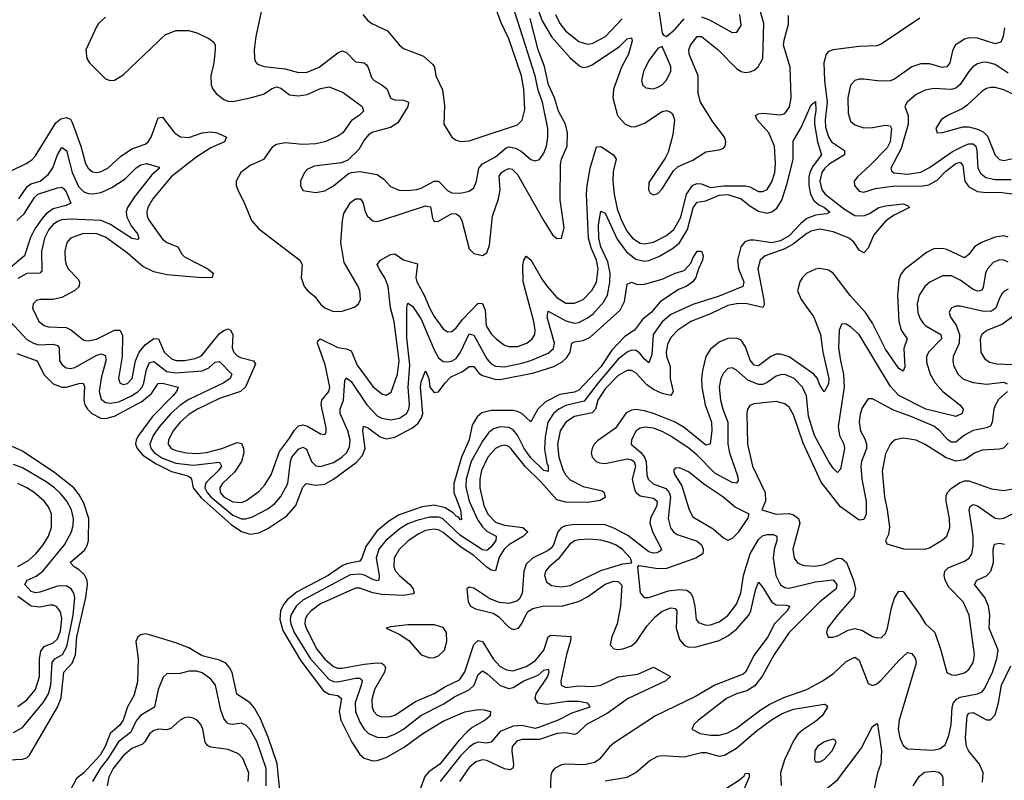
# Model space of a CAD drawing. Header units: inches. Extents: x 1843162 to 1959474, y 907081 to 1016326.
# Tile 413 of 656: x 1911398 to 1915892, y 955116 to 958587. Entities that reach past the tile are written whole.
import ezdxf

# ---------------------------------------------------------------- set-up
doc = ezdxf.new("R2010")
doc.units = ezdxf.units.IN
doc.header["$MEASUREMENT"] = 0
doc.layers.add('B9915', color=7, linetype='Continuous')

msp = doc.modelspace()

# ---------------------------------------------------------------- linework, layer by layer
at = {"layer": 'B9915', "color": 5}
for points, elevation in [([(1912502, 958630), (1912475.5, 958510), (1912468.2, 958450), (1912469.2, 958409.2), (1912474.3, 958394.3), (1912483.9, 958383.9), (1912513.1, 958373.1), (1912610, 958362.8), (1912670, 958345.6), (1912710, 958347.7), (1912764.5, 958370), (1912850, 958436.3), (1912870, 958444.6), (1912890, 958437.1), (1912930, 958395), (1912970, 958389.2), (1912980.7, 958380.7), (1912988.9, 958368.9), (1913003.7, 958323.7), (1913015.8, 958310), (1913051.3, 958290), (1913075.6, 958270), (1913090, 958229.1), (1913110, 958221.3), (1913150, 958220.1), (1913172.6, 958210), (1913168.6, 958190), (1913123.8, 958116.2), (1913090, 958095.6), (1913010, 958073.4), (1912990, 958060.7), (1912970, 958037.7), (1912946.2, 957993.8), (1912894.9, 957945.1), (1912866.9, 957933.1), (1912742, 957918), (1912710, 957903.6), (1912697.6, 957890), (1912679.5, 957850), (1912679.3, 957830), (1912690, 957808), (1912750, 957797.6), (1912790, 957805.3), (1912830, 957828.8), (1912897.3, 957882.7), (1912911, 957889), (1912950, 957894), (1913030, 957880.7), (1913059.6, 957859.6), (1913090, 957826), (1913129.4, 957809.4), (1913167.1, 957807.1), (1913210, 957812.3), (1913230, 957818), (1913290, 957849.6), (1913309.6, 957849.6), (1913350, 957807.1), (1913370, 957796), (1913410, 957795.6), (1913450, 957804.7), (1913470, 957820.3), (1913482.6, 957850), (1913493.5, 957910), (1913510, 957929.5), (1913570, 957960.8), (1913618.4, 958001.6), (1913630, 958005.9), (1913661.2, 958001.2), (1913687.3, 957987.3), (1913730, 957949.3), (1913750, 957942.2), (1913770, 957949.1), (1913790, 957977.4), (1913802, 958010), (1913808.8, 958050), (1913808.9, 958090), (1913783.5, 958210), (1913764.7, 958264.7), (1913750.4, 958330.4), (1913648.3, 958650)], 540), ([(1912963.7, 958610), (1912984.8, 958584.8), (1913005.5, 958570), (1913075.8, 958535.8), (1913130, 958472.4), (1913150, 958455.3), (1913240.7, 958420.7), (1913283.1, 958383.1), (1913290.4, 958370), (1913297.6, 958330), (1913327.3, 958267.3), (1913336, 958196), (1913333.7, 958110), (1913370.2, 958050.2), (1913390, 958037), (1913411.6, 958031.6), (1913450, 958034.7), (1913490, 958047.6), (1913670, 958106.4), (1913691, 958129), (1913703.4, 958176.6), (1913698.9, 958270), (1913688, 958330), (1913630, 958499.8), (1913596.4, 958570), (1913567.1, 958650)], 560), ([(1913750, 958668.2), (1913782.1, 958582.1), (1913826.7, 958506.7), (1913910, 958412.6), (1913954.4, 958374.4), (1913970, 958368.6), (1913990, 958371.1), (1914010, 958380.1), (1914134.8, 958465.2), (1914170, 958500.2), (1914190, 958503.8), (1914193.8, 958490), (1914176.9, 958430), (1914144.8, 958370), (1914107.7, 958270), (1914105.5, 958230), (1914126.2, 958150), (1914160.7, 958110), (1914190, 958098.3), (1914210, 958098.9), (1914250, 958114), (1914330, 958168.2), (1914350, 958172.4), (1914366.6, 958166.6), (1914376.9, 958156.9), (1914386, 958130), (1914378.7, 958061.3), (1914357.5, 957982.5), (1914344.4, 957955.6), (1914270, 957843.7), (1914267.2, 957810), (1914275.9, 957795.9), (1914290, 957786.9), (1914310, 957793.6), (1914330, 957814.4), (1914382.2, 957897.8), (1914403, 957917), (1914470, 957945.4), (1914530, 957984.2), (1914590, 957993.2), (1914610, 958001.1), (1914618.3, 958010), (1914621, 958030), (1914615.1, 958050), (1914561, 958121), (1914504.7, 958210), (1914495.2, 958250), (1914494.9, 958330), (1914453, 958430), (1914451.3, 958450), (1914459.9, 958470), (1914489.9, 958510.1), (1914510, 958510.1), (1914585, 958450), (1914670, 958363.9), (1914690, 958350.9), (1914710, 958345.5), (1914731.5, 958348.5), (1914750, 958356.3), (1914768.4, 958371.6), (1914789.3, 958410), (1914793.4, 958570), (1914771.9, 958650)], 520), ([(1914308.4, 958670), (1914330, 958524.7), (1914336.3, 958516.3), (1914350, 958510.6), (1914390, 958543.1), (1914430.6, 958590)], 540), ([(1911361.3, 957898.7), (1911428, 957930), (1911453.4, 957946.6), (1911470, 957965.5), (1911563.2, 958116.8), (1911585.4, 958134.6), (1911610, 958140.7), (1911630, 958132.7), (1911637.2, 958117.2), (1911676.2, 958010), (1911697.8, 957930), (1911710, 957909.3), (1911730, 957892.7), (1911749.5, 957889.5), (1911770, 957894.3), (1911799.8, 957910), (1911858.1, 957961.9), (1911910, 957997.4), (1911970, 958018.9), (1911984.8, 958030), (1911998.5, 958050), (1912030, 958138.3), (1912050, 958142.7), (1912104.6, 958070), (1912132.1, 958052.1), (1912170, 958048.9), (1912230.8, 958070), (1912270, 958075.8), (1912299.7, 958070), (1912342.2, 958050), (1912332.3, 958030), (1912270, 958002.4), (1912201.8, 957958.2), (1912089, 957870), (1912005, 957770), (1911982.2, 957730), (1911977.7, 957710), (1911979.3, 957690), (1911988, 957670), (1912050, 957584.6), (1912070, 957569.5), (1912119.6, 957550), (1912137.4, 957517.4), (1912150, 957505), (1912257.2, 957450), (1912280.8, 957430), (1912276.3, 957410), (1912230.9, 957409.1), (1912070, 957422.3), (1912010, 957435.8), (1911960.5, 957460.5), (1911890, 957521.9), (1911790, 957594), (1911750, 957610.3), (1911689.4, 957610.6), (1911630, 957589.8), (1911613.4, 957570), (1911604.5, 957530), (1911604.8, 957490), (1911609.5, 957470), (1911619.4, 957450), (1911663.6, 957403.6), (1911671.4, 957390), (1911669.4, 957370), (1911648.8, 957351.2), (1911590, 957318.8), (1911550, 957310.5), (1911490.2, 957309.8), (1911475.1, 957304.9), (1911458.9, 957290), (1911455.8, 957270), (1911484.6, 957210), (1911510, 957191), (1911530, 957186), (1911610, 957182.1), (1911631.3, 957171.3), (1911690, 957125), (1911710, 957121.6), (1911748.9, 957128.9), (1911830, 957170.1), (1911854.6, 957170), (1911867.7, 957147.7), (1911866, 957050), (1911848.5, 956950), (1911855.2, 956930), (1911870, 956922.8), (1911890, 956927.2), (1911911.2, 956950), (1911925.9, 957030), (1911943.1, 957070), (1911970, 957103), (1912010, 957132.6), (1912030.9, 957130.9), (1912057.4, 957070), (1912090, 957039.9), (1912111.7, 957031.7), (1912150, 957031.3), (1912199.1, 957040.9), (1912226.9, 957053.1), (1912310, 957154.2), (1912330, 957168.6), (1912350, 957175.4), (1912360.2, 957170), (1912370.1, 957150.1), (1912368.3, 957090), (1912375, 957070), (1912390, 957052.9), (1912404.9, 957044.9), (1912464.9, 957030), (1912474.4, 957014.4), (1912428.8, 956911.2), (1912406, 956890), (1912310, 956858.7), (1912208.8, 956810), (1912170, 956785.6), (1912129.6, 956750), (1912097.8, 956710), (1912077.4, 956670), (1912075.8, 956650), (1912088.8, 956630), (1912110, 956621.1), (1912159.3, 956610), (1912206.8, 956606.8), (1912250, 956612.3), (1912319.8, 956630), (1912390, 956657.2), (1912410, 956652.5), (1912419.2, 956630), (1912420.4, 956610), (1912410.1, 956570), (1912377.8, 956522.2), (1912324.2, 956470), (1912311.1, 956450), (1912313.2, 956430), (1912329.4, 956410), (1912370, 956386.1), (1912410, 956383.9), (1912430, 956391.2), (1912490, 956433.9), (1912516.3, 956463.7), (1912545, 956510), (1912582.9, 956617.1), (1912630, 956677.9), (1912650, 956712.3), (1912670, 956733.7), (1912690, 956737.8), (1912711.8, 956731.8), (1912770, 956697.7), (1912790, 956693.4), (1912795.9, 956704.1), (1912796, 956724), (1912773.3, 956830), (1912776.4, 956850), (1912808.4, 956890), (1912812.7, 956910), (1912791.7, 957011.7), (1912756.4, 957110), (1912759.3, 957120.7), (1912769.6, 957130), (1912850, 957091.2), (1912890, 957084.9), (1912910, 957075.9), (1912938, 957010), (1913010, 956913), (1913050, 956878.9), (1913070, 956873.2), (1913092.8, 956887.2), (1913121.5, 956970), (1913129.9, 957030.1), (1913107.4, 957210), (1913090, 957271.3), (1913079.2, 957370), (1913066.4, 957406.4), (1913037.8, 957450), (1913029.9, 957470), (1913043.9, 957490), (1913090, 957516), (1913110, 957518), (1913150, 957491.7), (1913212.9, 957472.9), (1913205.8, 957410), (1913210.1, 957390), (1913244.6, 957330), (1913267.6, 957272.4), (1913290, 957232.8), (1913330, 957176.8), (1913350, 957162.5), (1913370, 957164), (1913390, 957180.9), (1913419.7, 957220.3), (1913490, 957293.1), (1913510, 957291.5), (1913522, 957262), (1913527.3, 957190), (1913550, 957152.7), (1913572, 957130), (1913610, 957102.3), (1913630, 957094.8), (1913670, 957095), (1913712.9, 957110), (1913737, 957130), (1913749.3, 957150.7), (1913750.8, 957170), (1913744.4, 957210), (1913695.7, 957390), (1913694.4, 957465.6), (1913699.1, 957490), (1913710, 957507.9), (1913730, 957491.7), (1913781.8, 957401.8), (1913807.2, 957367.2), (1913850, 957318.9), (1913890, 957294), (1913930, 957293.5), (1913970, 957310.1), (1914009.4, 957350.6), (1914030.4, 957389.6), (1914038.7, 957450), (1914029.9, 957490), (1914006.4, 957546.4), (1913994.3, 957590), (1913985.4, 957790), (1913987.6, 957830), (1914001.5, 957910), (1914030, 958006.7), (1914050, 958008.9), (1914108.2, 957970), (1914120.3, 957950), (1914106.2, 957893.8), (1914105.2, 957850), (1914110.6, 957790), (1914124.4, 957724.4), (1914144.4, 957670), (1914170, 957621), (1914194.3, 957590), (1914230, 957566.3), (1914250, 957563.4), (1914290, 957571.8), (1914350, 957602.3), (1914383.4, 957630), (1914415, 957685), (1914440.8, 957790), (1914470, 957831.4), (1914490, 957839.3), (1914510, 957837.9), (1914550, 957821.5), (1914610, 957829), (1914710, 957828.1), (1914730, 957823.4), (1914770, 957803.1), (1914790, 957802.3), (1914810, 957812.6), (1914830, 957846.2), (1914843.9, 957890), (1914847.2, 957930), (1914842.4, 958010), (1914816.6, 958070), (1914763.2, 958130), (1914756.1, 958150), (1914770, 958157.8), (1914790, 958160.3), (1914870, 958153), (1914890, 958158.9), (1914911.4, 958188.6), (1914919.2, 958230), (1914914.2, 958370), (1914884.6, 958470), (1914886.2, 958493.8), (1914907.1, 958567.1), (1914906.3, 958606.3)], 480), ([(1911790, 958598.7), (1911758, 958570), (1911750, 958557.2), (1911700.3, 958450), (1911704.4, 958410), (1911717.1, 958390), (1911790, 958317), (1911810, 958308.9), (1911830, 958310.3), (1911870, 958334.6), (1912062.4, 958517.6), (1912110, 958538), (1912170, 958537.8), (1912206.5, 958526.5), (1912261.3, 958501.3), (1912284.4, 958484.4), (1912290.2, 958470), (1912290.2, 958450), (1912283.8, 958390), (1912270.2, 958330), (1912271.1, 958290), (1912278.6, 958270), (1912294.4, 958250), (1912330, 958222.5), (1912350, 958214.8), (1912370, 958214.2), (1912450.1, 958230.1), (1912510, 958247.7), (1912550, 958272.8), (1912570, 958279.7), (1912590, 958274.6), (1912630, 958243.6), (1912670, 958239.4), (1912710, 958245.5), (1912770, 958272.4), (1912810, 958280.2), (1912874.2, 958254.2), (1912961.2, 958190), (1912967.2, 958170), (1912947.9, 958150), (1912912.5, 958127.5), (1912872, 958070), (1912850, 958054.8), (1912789.8, 958030.2), (1912750, 958020.1), (1912690, 958017.4), (1912610, 958024.8), (1912570, 958017.2), (1912550, 958004.8), (1912511.1, 957948.9), (1912450, 957921.5), (1912407.4, 957890), (1912386, 957850), (1912386, 957830), (1912393.7, 957810), (1912425.7, 957745.7), (1912455.2, 957670), (1912490, 957632.9), (1912676.4, 957490), (1912687.4, 957470), (1912682, 957410), (1912695.5, 957370), (1912712.3, 957350), (1912744.2, 957324.2), (1912770, 957288.8), (1912790, 957271.6), (1912830, 957255.8), (1912870, 957257), (1912925.7, 957274.3), (1912944.1, 957290), (1912953.2, 957310), (1912950.6, 957349.4), (1912941.9, 957370), (1912879.1, 957479.1), (1912863.6, 957570), (1912871.2, 957670), (1912877.9, 957702.1), (1912908, 957752), (1912930, 957769.6), (1912952.6, 957770), (1912964.8, 957750), (1912974.6, 957710), (1912985.2, 957690), (1913010, 957669), (1913030, 957666.6), (1913050, 957671.5), (1913250, 957737.4), (1913272.1, 957732.1), (1913281.6, 957681.6), (1913290, 957666.3), (1913310, 957667.6), (1913370, 957701.7), (1913390, 957701.6), (1913404.5, 957690), (1913415.3, 957670), (1913450, 957540.5), (1913470, 957520.3), (1913510, 957510.3), (1913530, 957522.4), (1913541.7, 957558.3), (1913556, 957690), (1913583.7, 957770), (1913591.5, 957810), (1913586.9, 957873.1), (1913596.5, 957890), (1913610, 957898.8), (1913630, 957907.6), (1913645, 957905), (1913670, 957880.9), (1913790, 957668.3), (1913830, 957605.4), (1913850, 957588.1), (1913870, 957590.3), (1913882.5, 957637.5), (1913865.1, 957765.1), (1913866.3, 957926.3), (1913870.5, 957950), (1913896.2, 958010), (1913898, 958070), (1913888.8, 958110), (1913857, 958170), (1913839.3, 958230), (1913810.9, 958290), (1913793.1, 958373.1), (1913763.7, 958450), (1913727.3, 958592.7)], 520), ([(1915505.7, 958594.3), (1915330, 958474.8), (1915310, 958467.1), (1915230, 958464.5), (1915110.1, 958449.9), (1915090, 958441.2), (1915078.4, 958430), (1915068.7, 958390), (1915071.1, 958310), (1915083.2, 958210), (1915073.4, 958130), (1915076.3, 958096.3), (1915090, 958052.1), (1915102.8, 958030), (1915161.8, 957990), (1915162.5, 957970), (1915092.3, 957927.7), (1915072.4, 957910), (1915058.8, 957890), (1915049.5, 957850), (1915058.7, 957810), (1915074, 957790), (1915161.9, 957721.9), (1915210, 957693.5), (1915250, 957691.8), (1915277.1, 957702.9), (1915319.6, 957730), (1915350, 957737.9), (1915430, 957745.8), (1915450, 957738.3), (1915458.3, 957730), (1915386.6, 957693.4), (1915350, 957668.2), (1915295.6, 957604.4), (1915270, 957544.6), (1915250, 957523.5), (1915230, 957535.8), (1915207.2, 957570), (1915183.4, 957590), (1915110, 957619), (1915050, 957630.2), (1915010, 957622), (1914990, 957611.3), (1914930, 957563.9), (1914890, 957540.6), (1914800.2, 957510), (1914777.6, 957490), (1914766.5, 957450), (1914793.6, 957306.4), (1914795, 957285), (1914790, 957273), (1914710, 957291.8), (1914670, 957290.6), (1914630, 957282), (1914550, 957244.4), (1914461.7, 957210), (1914402.1, 957170), (1914370, 957136.8), (1914354.9, 957105.1), (1914349, 957070), (1914350.5, 957050), (1914366.1, 957006.1), (1914366.7, 956950), (1914380.3, 956890), (1914370, 956871.4), (1914330, 956880.8), (1914290, 956899.1), (1914260.7, 956920.7), (1914210, 956975.4), (1914190, 956986.6), (1914170, 956986.4), (1914130, 956963.6), (1914070, 956902.1), (1914036.6, 956850), (1914026.2, 956810), (1914010, 956792.4), (1913930, 956775.8), (1913889.8, 956750.2), (1913864.3, 956710), (1913852.3, 956650), (1913857.8, 956590), (1913877.6, 956530), (1913890, 956507.7), (1913910, 956486.4), (1913970, 956457.2), (1914056.6, 956436.6), (1914066, 956430), (1914070, 956406.5), (1914047.2, 956392.8), (1913990, 956384.3), (1913890, 956385.1), (1913850, 956395.6), (1913777.2, 956477.2), (1913706.1, 956546.1), (1913639.9, 956630), (1913630, 956639), (1913610, 956645.1), (1913590, 956641.4), (1913570, 956629.4), (1913534.8, 956590), (1913505.4, 956530), (1913497.8, 956490), (1913498.3, 956450), (1913515.6, 956370), (1913534.1, 956330), (1913570, 956293.9), (1913610, 956279.6), (1913694.4, 956270), (1913717.7, 956250), (1913697, 956230), (1913630.5, 956190), (1913608.6, 956170), (1913586.5, 956133.5), (1913570, 956072.2), (1913550, 956074.8), (1913530, 956088), (1913470, 956142.2), (1913410, 956181.5), (1913330, 956247.5), (1913310, 956258.2), (1913290, 956262.6), (1913250, 956256.1), (1913218.8, 956241.2), (1913171.1, 956208.9), (1913130.4, 956169.6), (1913107.4, 956130), (1913105.4, 956090), (1913113.5, 956070), (1913130.7, 956050), (1913179.1, 956010), (1913194.2, 955990), (1913198.4, 955970), (1913193.8, 955966.2), (1913150, 955959.6), (1913050, 955963.7), (1913010, 955970.7), (1912950, 955992.8), (1912930, 955992.2), (1912770, 955920.5), (1912728.5, 955890), (1912710.6, 955870), (1912701.2, 955850), (1912699.3, 955830), (1912704.9, 955810), (1912754.4, 955714.4), (1912790, 955669), (1912830, 955635.6), (1912850, 955628.1), (1912870, 955627), (1912970, 955646.1), (1913030, 955651.8), (1913050.1, 955650.1), (1913061.7, 955641.7), (1913068.1, 955630), (1913062.9, 955610), (1913016.9, 955530), (1913004.8, 955484.8), (1913006.5, 955450), (1913014.6, 955430), (1913030, 955413), (1913050, 955406), (1913090, 955406.4), (1913110, 955413.4), (1913204.8, 955475.2), (1913290, 955512.6), (1913337.7, 955542.3), (1913405.1, 955574.9), (1913430, 955610.9), (1913470, 955735.9), (1913490, 955753.3), (1913510.1, 955750.1), (1913558.4, 955670), (1913590, 955635.9), (1913620, 955620), (1913650, 955616.2), (1913710, 955635.1), (1913750, 955661.7), (1913789.6, 955710), (1913810, 955770.2), (1913821.9, 955778.1), (1913912.7, 955772.7), (1913912.4, 955752.4), (1913894, 955690), (1913868.3, 955568.3), (1913869.6, 955549.6), (1913890, 955539.6), (1913950, 955547.6), (1914010, 955544.6), (1914050, 955550.1), (1914130, 955587.7), (1914219.3, 955600.7), (1914290, 955632.3), (1914368.7, 955590), (1914346.3, 955570), (1914172, 955488), (1914079.5, 955420.5), (1913984.8, 955370), (1913942.4, 955330), (1913930, 955325.6), (1913890, 955332.3), (1913850.5, 955329.5), (1913770, 955302.9), (1913690, 955302), (1913666.1, 955293.9), (1913645.5, 955270), (1913643.7, 955250), (1913651.9, 955188.1), (1913648.9, 955171.1), (1913635.5, 955164.5), (1913610, 955168.9), (1913530, 955205.8), (1913510, 955209), (1913480.1, 955199.9), (1913450, 955174.5), (1913405.9, 955110)], 480), ([(1913843.2, 958610), (1913862.6, 958570), (1913890, 958535.1), (1913950, 958486.9), (1913990, 958475.8), (1914010, 958478.4), (1914071.2, 958510), (1914147.2, 958590)], 540), ([(1914510, 958600.3), (1914546.6, 958586.6), (1914650, 958528.3), (1914671.5, 958530), (1914690, 958561), (1914684.5, 958610)], 540), ([(1915892.2, 958550), (1915886, 958510), (1915875.3, 958484.7), (1915850, 958476.7), (1915770, 958502.3), (1915730, 958504.2), (1915710, 958498.6), (1915668.1, 958470), (1915655.3, 958444.7), (1915642.5, 958390), (1915630, 958371.6), (1915610, 958368.8), (1915550, 958385.4), (1915510, 958385), (1915470, 958371), (1915390, 958315.2), (1915370, 958308.4), (1915325.8, 958305.8), (1915250, 958315.8), (1915230, 958315.6), (1915210, 958309.1), (1915190, 958287.3), (1915177.6, 958230), (1915179.5, 958159.5), (1915190, 958124.4), (1915210, 958106.5), (1915250, 958094), (1915290, 958094.3), (1915350, 958105.8), (1915370, 958102.6), (1915377, 958090), (1915371.1, 958030), (1915357.5, 958002.5), (1915278.7, 957921.3), (1915221.5, 957870), (1915207.1, 957850), (1915207.3, 957830), (1915230, 957803.6), (1915250, 957800.5), (1915304.1, 957815.9), (1915391.9, 957828.1), (1915510, 957827.4), (1915546.9, 957833.1), (1915585.9, 957854.1), (1915624.4, 957895.6), (1915670, 957931.1), (1915690, 957936.3), (1915701.7, 957921.7), (1915711.4, 957850), (1915730, 957824.3), (1915770, 957803), (1915810, 957798.5), (1915870, 957799.8), (1915950, 957788.7)], 520), ([(1915910, 958343.3), (1915850, 958382.1), (1915810, 958393.2), (1915790, 958391.7), (1915770, 958385.7), (1915748.5, 958371.5), (1915729.4, 958350.6), (1915690, 958291.1), (1915670, 958275), (1915650, 958268.6), (1915570, 958272.8), (1915530, 958265.7), (1915490, 958245.7), (1915449, 958211), (1915438.4, 958190), (1915452.8, 958150), (1915453.1, 958110), (1915420.7, 957999.3), (1915373.2, 957910), (1915377.6, 957897.6), (1915387.9, 957887.9), (1915450, 957881.4), (1915510, 957890.6), (1915550, 957911.6), (1915654.9, 957985.1), (1915710, 958013.1), (1915730, 958020.2), (1915750, 958019.9), (1915761.3, 958010), (1915767, 957990), (1915771.4, 957910), (1915784.9, 957884.9), (1915807.3, 957867.3), (1915850, 957857.2), (1915922.9, 957857.1)], 540), ([(1915930, 958246.3), (1915890, 958267.3), (1915850, 958278.1), (1915830, 958278), (1915810, 958272.6), (1915790, 958260.6), (1915722.7, 958197.3), (1915699.3, 958180.7), (1915632.7, 958150), (1915603.7, 958130), (1915579.3, 958090), (1915586, 958070), (1915610, 958072.4), (1915702.3, 958097.7), (1915730, 958097.9), (1915770, 958087.6), (1915795.1, 958075.1), (1915815, 958055), (1915850, 957969.1), (1915869.2, 957949.2), (1915890, 957943.9), (1915930, 957953.7)], 560), ([(1911315.7, 957250), (1911430, 957127.2), (1911461.2, 957110), (1911483.7, 957103.7), (1911550, 957106.1), (1911570, 957100.5), (1911578.1, 957090), (1911580.1, 957030), (1911591.4, 957011.4), (1911610, 956998.6), (1911630, 956995.4), (1911650, 957000.1), (1911750, 957056), (1911770, 957061.8), (1911790, 957055.2), (1911790.8, 957030), (1911769.3, 956950.7), (1911760.8, 956890), (1911770, 956854.7), (1911790, 956839.9), (1911810, 956836.3), (1911850, 956843.2), (1911908.4, 956870), (1911938.5, 956890), (1911956.3, 956910), (1911964.8, 956930), (1911975.9, 956990), (1911990, 957022.5), (1912010, 957026.7), (1912070, 956982.2), (1912110, 956974.7), (1912230, 956984.6), (1912261.3, 956998.7), (1912290, 957023.9), (1912310, 957026.4), (1912366.2, 956970), (1912359.1, 956950), (1912329.4, 956930), (1912170, 956854.4), (1912130, 956827.2), (1912087.4, 956790), (1912035.9, 956730), (1912007.7, 956690), (1911991.8, 956650), (1911996.8, 956630), (1912013, 956610), (1912050, 956586.5), (1912110, 956563.1), (1912190, 956554.6), (1912310, 956567.2), (1912319.3, 956550), (1912305.1, 956530), (1912250, 956476.7), (1912245.2, 956470), (1912243.3, 956450), (1912253.2, 956430), (1912270.8, 956410), (1912370, 956326.5), (1912410, 956309.2), (1912430, 956309), (1912461.1, 956318.9), (1912530, 956354.7), (1912561.6, 956378.4), (1912590, 956410.9), (1912620.9, 956470), (1912633.9, 956570), (1912640.3, 956590), (1912670, 956627), (1912690, 956636.6), (1912707.3, 956627.3), (1912730.1, 956570), (1912750, 956550.8), (1912770, 956547.7), (1912830, 956566.2), (1912868.1, 956590), (1912889.4, 956610.6), (1912903.6, 956636.4), (1912906.8, 956670), (1912895.6, 956710), (1912860.5, 956790), (1912861, 956810), (1912875.5, 956850), (1912881.1, 956938.9), (1912888.2, 956951.8), (1912910, 956935.7), (1912981.7, 956830), (1913030, 956778.8), (1913050, 956768.1), (1913090, 956761.5), (1913131.3, 956768.7), (1913162.7, 956790), (1913173.4, 956810), (1913176.5, 956830), (1913170.7, 956910), (1913179, 957010), (1913164.5, 957135.5), (1913165.4, 957274.6), (1913170, 957293.1), (1913190, 957279.6), (1913230, 957220.1), (1913290, 957080.2), (1913310, 957043.9), (1913330, 957027.4), (1913350, 957024.9), (1913369, 957029), (1913390, 957040.7), (1913410, 957069.4), (1913450, 957153), (1913470, 957147.1), (1913530, 957039.5), (1913550, 957016.9), (1913570, 957006.5), (1913610, 957002.2), (1913690, 957019.6), (1913730, 957031.5), (1913810, 957065.2), (1913833.5, 957086.5), (1913839.2, 957110), (1913804.8, 957230), (1913810, 957256.5), (1913890, 957212.6), (1913930, 957201.9), (1913950, 957204.6), (1913990, 957225.6), (1914015, 957245), (1914062, 957298), (1914080.3, 957330), (1914091.7, 957388.3), (1914092.8, 957430), (1914082.5, 957482.5), (1914049.7, 957550), (1914040.8, 957590), (1914040.1, 957650), (1914050, 957713.7), (1914070, 957703.6), (1914124.6, 957584.6), (1914167.9, 957527.9), (1914210, 957493.3), (1914250, 957484.5), (1914270, 957487.4), (1914314.4, 957505.6), (1914377.9, 957542.1), (1914410, 957568.2), (1914445.1, 957630), (1914471.4, 957728.6), (1914490, 957753.4), (1914530, 957760.2), (1914590, 957785.8), (1914630, 957788.9), (1914690, 957770), (1914730, 957737.6), (1914770, 957713.1), (1914810, 957703.7), (1914830.6, 957709.4), (1914853.2, 957726.8), (1914876.6, 957763.4), (1914901.4, 957838.6), (1914927.9, 957950), (1914928.2, 958031.8), (1914965, 958095), (1915010, 958198.8), (1915030, 958213.4), (1915032, 958172), (1915025, 958135), (1915026, 958110), (1915039.5, 958030), (1915057.2, 957970), (1915019.8, 957920.2), (1915006.2, 957893.8), (1914999.9, 957870), (1914999.1, 957830), (1915006.5, 957790), (1915022.3, 957762.3), (1915043.9, 957743.9), (1915071.8, 957730), (1915094.5, 957710), (1915093.6, 957706.4), (1915079.5, 957700.5), (1915030, 957694.6), (1914990, 957679), (1914963.1, 957656.9), (1914910, 957599.8), (1914870, 957577.1), (1914830, 957568.3), (1914750, 957580.8), (1914730, 957580.5), (1914707.5, 957572.5), (1914689.6, 957550), (1914674.1, 957490), (1914677.8, 957450), (1914702.9, 957390), (1914698, 957370), (1914590, 957325.7), (1914470, 957286.8), (1914370, 957241.8), (1914330, 957207.5), (1914289.2, 957150.8), (1914282.8, 957057.2), (1914270, 957021.7), (1914250, 957038.3), (1914227, 957067), (1914210, 957077.9), (1914190, 957078.2), (1914170, 957069.2), (1914130, 957037.2), (1914038.7, 956930), (1913974.6, 956845.4), (1913890, 956825.9), (1913857.9, 956810), (1913833.7, 956790), (1913808.2, 956750), (1913796.1, 956683.9), (1913793.5, 956626.5), (1913803.6, 956563.6), (1913810.1, 956549.9), (1913810, 956524.8), (1913790, 956529.1), (1913730, 956587.7), (1913700.3, 956630), (1913670, 956691.5), (1913650, 956714.9), (1913630, 956726), (1913590, 956729), (1913560.8, 956719.2), (1913537.9, 956702.1), (1913510, 956663), (1913459.1, 956570), (1913436.2, 956490), (1913434.4, 956454.4), (1913449.5, 956390), (1913486.6, 956306.6), (1913510, 956273), (1913530, 956253.6), (1913573, 956230), (1913571.5, 956210), (1913550, 956181.5), (1913530, 956164.3), (1913510, 956168.3), (1913410, 956232.9), (1913327.5, 956310), (1913310, 956316.2), (1913270, 956317.2), (1913210, 956302.2), (1913170, 956286.9), (1913134.7, 956265.3), (1913068.8, 956210), (1913037, 956170), (1913025.2, 956130), (1913038.9, 956050), (1913037.3, 956030), (1913030, 956026.7), (1913010, 956032.1), (1912971.5, 956051.5), (1912950, 956057.1), (1912906.6, 956053.4), (1912690, 955938.1), (1912659.2, 955910), (1912635.1, 955870), (1912631.8, 955850), (1912634.7, 955830), (1912650.9, 955790), (1912725.5, 955670), (1912810, 955576.5), (1912830, 955567), (1912850, 955565.5), (1912930, 955582.3), (1912950, 955581.3), (1912956.6, 955576.6), (1912960.4, 955570), (1912955.9, 955550), (1912928.2, 955470), (1912930.5, 955430), (1912950, 955381.5), (1912970, 955348.8), (1912990.1, 955330.1), (1913030, 955313.5), (1913070, 955311.7), (1913110, 955325.9), (1913150, 955350), (1913228.2, 955411.8), (1913330, 955463.6), (1913382.9, 955497.1), (1913450.4, 955529.6), (1913471.7, 955550), (1913490, 955599.1), (1913510, 955614.8), (1913530, 955604), (1913590, 955548.3), (1913630, 955535.1), (1913650, 955539), (1913698.3, 955570), (1913764.7, 955595.3), (1913790, 955619.1), (1913810, 955622.4), (1913812.5, 955610), (1913807.2, 955590), (1913754.2, 955510), (1913748.8, 955490), (1913761.5, 955470), (1913803.1, 955463.1), (1913896.9, 955476.9), (1913950, 955477.5), (1913988.2, 955470), (1913997.1, 955457.1), (1914000.3, 955450), (1913918.2, 955421.8), (1913855.2, 955390), (1913770, 955357.9), (1913750, 955352.9), (1913690, 955366.8), (1913650, 955363.6), (1913590, 955338.3), (1913550, 955289.9), (1913530, 955286.2), (1913490, 955289.5), (1913470, 955281.8), (1913450, 955267.9), (1913410, 955227.3), (1913316.8, 955110)], 460), ([(1911393.8, 957770), (1911432.8, 957827.2), (1911450, 957838.3), (1911490.5, 957850), (1911530, 957882.1), (1911549.6, 957910.4), (1911570, 957970.2), (1911590, 958003.2), (1911611.3, 957990), (1911636.7, 957890), (1911666, 957826), (1911690, 957801.1), (1911710, 957793.2), (1911730, 957791.6), (1911770, 957798.7), (1911818.2, 957821.8), (1911879.8, 957860.2), (1911928.7, 957911.3), (1911950, 957925.2), (1911977.3, 957930), (1912034.3, 957914.3), (1912035.3, 957910), (1912001.3, 957878.7), (1911921.6, 957778.4), (1911889.6, 957730), (1911884.2, 957710), (1911886.4, 957686.4), (1911906.5, 957646.5), (1911935.8, 957610), (1911941.5, 957590), (1911936.9, 957583.1), (1911910, 957588.5), (1911812.7, 957652.7), (1911770.2, 957670.2), (1911630, 957676.6), (1911590, 957672.8), (1911570, 957665.5), (1911550, 957651.6), (1911531, 957630), (1911510.8, 957590), (1911498, 957530), (1911498.5, 957441.5), (1911490.1, 957429.9), (1911430, 957428.8), (1911390, 957405.6)], 460), ([(1911385.5, 957670), (1911418.6, 957701.4), (1911465.1, 957774.9), (1911480.4, 957790), (1911570, 957819.3), (1911590, 957823.2), (1911597, 957817), (1911610, 957801.8), (1911631, 957750), (1911610, 957739.3), (1911550, 957724.2), (1911518.5, 957701.5), (1911500.2, 957679.8), (1911467.5, 957632.5), (1911447, 957593), (1911419.9, 957510), (1911305.4, 957414.6)], 440), ([(1915910, 957594.2), (1915890, 957599.9), (1915850, 957594.3), (1915787.5, 957570), (1915756.1, 957550), (1915730, 957514.6), (1915710, 957499.4), (1915630, 957538), (1915610, 957542.5), (1915570, 957540.6), (1915535.9, 957524.1), (1915433.9, 957446.1), (1915417.8, 957422.2), (1915410, 957398), (1915404.9, 957330), (1915410.1, 957210), (1915421.5, 957170), (1915447.9, 957130), (1915433.6, 957086.4), (1915437.2, 957002.8), (1915430, 956982.6), (1915410, 956995.6), (1915350, 957083.8), (1915290, 957201.5), (1915258.8, 957250), (1915187.9, 957327.9), (1915110.7, 957430.7), (1915090, 957443.7), (1915050, 957451.2), (1915030, 957448.2), (1914990.3, 957430), (1914970.1, 957409.9), (1914957.8, 957390), (1914947.9, 957350), (1914964.3, 957310), (1915022.6, 957230), (1915052.9, 957150), (1915062.8, 957070), (1915090.8, 956950), (1915090, 956924.5), (1915070, 956888), (1915050, 956919.7), (1915038.5, 956950), (1915022.7, 956970), (1914910, 957048), (1914870, 957061.2), (1914850, 957059.9), (1914825.7, 957050), (1914770, 957006.9), (1914750, 957011.1), (1914732.5, 957032.5), (1914710, 957094.2), (1914690, 957124.7), (1914670, 957134), (1914630, 957132.6), (1914590, 957115.6), (1914550, 957083.7), (1914530, 957049.8), (1914514.1, 956985.9), (1914508.9, 956950), (1914511.2, 956910), (1914526.1, 956830), (1914555, 956750), (1914556.7, 956710), (1914548.5, 956651.5), (1914530, 956645.7), (1914430, 956725.4), (1914390, 956750.6), (1914290, 956789.9), (1914250, 956801.9), (1914210, 956807.5), (1914190, 956805.5), (1914166.5, 956793.5), (1914117.3, 956722.7), (1914035.6, 956664.4), (1914020.1, 956650), (1914010, 956632.1), (1914005.9, 956610), (1914010.8, 956590), (1914028.7, 956570), (1914044.2, 956564.2), (1914070, 956561.8), (1914170, 956582.5), (1914190, 956578.8), (1914202.4, 956570), (1914208.3, 956550), (1914193.2, 956490), (1914203.2, 956443.2), (1914211.1, 956430), (1914230, 956414.7), (1914290, 956402.7), (1914306.7, 956390), (1914306, 956370), (1914276.2, 956310), (1914274, 956290), (1914287.3, 956247.3), (1914326.5, 956170), (1914319, 956161), (1914306.3, 956153.7), (1914290, 956152.6), (1914270, 956158.6), (1914173.5, 956233.5), (1914110, 956266.4), (1914070, 956281.5), (1913930, 956282.6), (1913890, 956277.8), (1913870, 956269.9), (1913853.8, 956250), (1913834.2, 956190), (1913824.2, 956175.8), (1913810, 956163.9), (1913738.1, 956130), (1913710, 956102), (1913698.2, 956070), (1913691.5, 955968.5), (1913678, 955942), (1913667.2, 955932.8), (1913630, 955922.4), (1913587.5, 955927.5), (1913543.5, 955943.5), (1913470, 955992.6), (1913450, 955996.8), (1913438.4, 955990), (1913445, 955930), (1913456, 955910), (1913478.1, 955898.1), (1913558.9, 955878.9), (1913583, 955863), (1913630, 955815.1), (1913650, 955803.7), (1913673.8, 955810), (1913690, 955831.4), (1913715.6, 955884.4), (1913740, 955900), (1913790, 955911.9), (1913870, 955910.9), (1913947.6, 955932.4), (1913990, 955953.1), (1914070, 956011.5), (1914110, 956024.6), (1914130, 956023.3), (1914146.7, 956006.7), (1914140.1, 955910), (1914124.8, 955830), (1914100.4, 955770), (1914093.5, 955733.5), (1914110, 955715.8), (1914130, 955713.1), (1914150, 955715.4), (1914190, 955730.1), (1914213.4, 955750), (1914260.6, 955819.4), (1914297.6, 955862.4), (1914330, 955887.8), (1914370, 955903.4), (1914390, 955900.2), (1914397.2, 955890), (1914394.2, 955810), (1914410, 955758.2), (1914430, 955732.1), (1914450, 955724), (1914484.7, 955724.7), (1914590, 955753.3), (1914630, 955775.3), (1914670, 955806.3), (1914725.2, 955870), (1914734.7, 955890), (1914756.1, 955983.9), (1914770, 956019.5), (1914790, 955996.2), (1914830, 955928.2), (1914850, 955916.6), (1914895.4, 955915.4), (1914913.4, 955910), (1914901.4, 955890), (1914843.3, 955830), (1914812.9, 955770), (1914750, 955686.9), (1914710.5, 955610), (1914699.4, 955600.6), (1914570, 955550.6), (1914481.7, 955498.3), (1914299, 955410), (1914110, 955285), (1914090, 955269), (1914045.3, 955214.7), (1914022.7, 955197.3), (1913973.6, 955186.4), (1913889.7, 955190.3), (1913870, 955186.1), (1913839.2, 955170), (1913826.3, 955153.7), (1913821.8, 955138.2), (1913818.8, 955058.8)], 520), ([(1911384, 957064), (1911477.1, 957030), (1911507.7, 956967.7), (1911550, 956925.5), (1911590, 956909.7), (1911610, 956910.1), (1911670, 956927.1), (1911688, 956928), (1911693.1, 956913.1), (1911690.1, 956850), (1911695.3, 956830), (1911707.6, 956810), (1911727.7, 956790), (1911768.5, 956768.5), (1911790, 956766.6), (1911830, 956777.4), (1911954.9, 956845.1), (1911999.5, 956880.5), (1912030, 956927.1), (1912050, 956927.8), (1912121.7, 956910), (1912113.6, 956890), (1912097.4, 956870), (1912004, 956776), (1911940.1, 956690), (1911929.4, 956670), (1911926.8, 956650), (1911933.8, 956630), (1911960.2, 956600.2), (1912020.1, 956560.1), (1912090, 956525.7), (1912165.1, 956505.1), (1912177.3, 956497.3), (1912182.7, 956490), (1912189.4, 956450), (1912225.6, 956405.6), (1912362.6, 956282.6), (1912410, 956250.9), (1912450, 956238.8), (1912490, 956246), (1912530, 956264.5), (1912616.7, 956323.3), (1912657.9, 956370), (1912690, 956454), (1912706, 956470), (1912750, 956462), (1912790, 956467.8), (1912830, 956490.5), (1912933.9, 956566.1), (1912962.3, 956597.7), (1912974.9, 956630), (1912963.2, 956710), (1912967.6, 956732.4), (1912990, 956722.9), (1913042.7, 956682.7), (1913070, 956673.5), (1913110, 956681.7), (1913190, 956723.8), (1913215.1, 956744.9), (1913231.6, 956770), (1913237.6, 956790), (1913227.9, 956910), (1913230, 956934), (1913250, 956984.4), (1913265.5, 956950), (1913270.2, 956910), (1913290, 956885.5), (1913310, 956888.7), (1913339, 956930), (1913364.8, 956955.2), (1913418.4, 956981.6), (1913450, 957004.3), (1913470, 957004.1), (1913493.6, 956973.6), (1913510, 956962.5), (1913566.1, 956946.1), (1913590, 956944.7), (1913744.5, 956975.5), (1913835.8, 957004.2), (1913874.2, 957025.8), (1913895.4, 957044.6), (1913909.5, 957070), (1913918.5, 957110), (1913930, 957116.6), (1913970, 957122.8), (1914001.3, 957138.7), (1914139.2, 957260.8), (1914158.5, 957301.5), (1914170, 957380.7), (1914190, 957388.4), (1914218.3, 957378.3), (1914250, 957379.6), (1914330, 957403), (1914389.2, 957430), (1914430, 957442.6), (1914462.3, 957477.7), (1914470, 957499.1), (1914490, 957530.8), (1914510, 957530.8), (1914517.1, 957510), (1914514.9, 957490), (1914495.3, 957450), (1914483.8, 957410), (1914470.4, 957390), (1914439.1, 957370), (1914404.6, 957355.4), (1914320.6, 957299.4), (1914279.7, 957250), (1914241.1, 957218.9), (1914203.8, 957170), (1914159.4, 957140.6), (1914100.6, 957079.4), (1914050, 957002.4), (1913950, 956896.5), (1913930, 956886.9), (1913863.5, 956876.5), (1913797.3, 956842.7), (1913762.6, 956810), (1913730, 956751.5), (1913689.5, 956789.5), (1913670, 956799.6), (1913650, 956802.9), (1913550, 956802.8), (1913507.8, 956792.2), (1913485.2, 956774.8), (1913463.3, 956736.7), (1913449.7, 956670), (1913414.1, 956590), (1913378.9, 956470), (1913379.2, 956430), (1913409.5, 956350), (1913413.9, 956306.1), (1913410, 956304.6), (1913398.7, 956318.7), (1913390, 956321.1), (1913376.1, 956336.1), (1913339.2, 956359.2), (1913290, 956372.2), (1913235.4, 956364.6), (1913130, 956327.5), (1913081.9, 956298.1), (1913027.5, 956252.5), (1912977.3, 956182.7), (1912959.3, 956130), (1912950, 956116.7), (1912890, 956103.1), (1912870, 956094), (1912805.2, 956050), (1912664.7, 955975.3), (1912619.5, 955940.5), (1912601.8, 955918.2), (1912588.1, 955890), (1912584.6, 955850), (1912599.5, 955799.5), (1912680.8, 955660.8), (1912785, 955525), (1912810, 955508.9), (1912850, 955502.7), (1912867.1, 955490), (1912855.4, 955430), (1912864.2, 955390), (1912913, 955290), (1912950, 955234.3), (1912970, 955216.4), (1913010, 955205.1), (1913030, 955206.9), (1913070, 955220.8), (1913152.6, 955267.4), (1913237.7, 955330), (1913330, 955385.3), (1913430, 955429.1), (1913490, 955439), (1913518, 955438), (1913546, 955430), (1913545.5, 955410), (1913522, 955390), (1913462.9, 955357.1), (1913441.3, 955338.7), (1913402, 955298), (1913314.9, 955190), (1913265.9, 955154.1), (1913246.8, 955133.2), (1913217.2, 955050)], 440), ([(1915910, 957480.9), (1915890, 957489.3), (1915870, 957490.5), (1915841.1, 957478.9), (1915814.3, 957450), (1915805.5, 957430), (1915794.6, 957365.4), (1915790, 957354.5), (1915781.6, 957350), (1915770, 957347.3), (1915750, 957355.4), (1915690, 957398.6), (1915650, 957417.3), (1915610, 957417.4), (1915551.4, 957388.6), (1915529.4, 957370), (1915503.6, 957330), (1915494.2, 957290), (1915497.5, 957250), (1915505.5, 957225.5), (1915521.5, 957201.5), (1915533.2, 957190), (1915602.3, 957150), (1915604.8, 957130), (1915545.6, 957070), (1915536.2, 957050), (1915536, 957024), (1915553.6, 956970), (1915576.3, 956930), (1915610.9, 956890.9), (1915688, 956830), (1915703.2, 956810), (1915698.8, 956790), (1915670, 956775.9), (1915533.1, 956810), (1915410, 956871.7), (1915372.8, 956912.8), (1915230, 957149.8), (1915190, 957185.5), (1915170, 957196.8), (1915150, 957198.7), (1915138.4, 957170), (1915135, 957090), (1915143.4, 957030), (1915158.2, 956970), (1915161, 956910), (1915133.6, 956730), (1915140.1, 956690), (1915159.2, 956650), (1915162.6, 956630), (1915144.7, 956535.3), (1915130, 956521), (1915110, 956540.9), (1915090, 956571.8), (1915025.2, 956690), (1914998, 956778), (1914988.3, 956870), (1914971.3, 956910), (1914932.7, 956950), (1914890, 956967.3), (1914870, 956966.7), (1914850, 956959.6), (1914809.5, 956930.5), (1914790, 956922.8), (1914770, 956921.7), (1914721.5, 956941.5), (1914670, 956988.2), (1914650, 956998.5), (1914630, 956995.1), (1914610, 956974.2), (1914597.6, 956950), (1914590.1, 956910), (1914596.3, 956850), (1914606.4, 956810), (1914629.7, 956750), (1914629.4, 956649.4), (1914637.5, 956610), (1914674.1, 956505.9), (1914676.5, 956483.5), (1914670, 956471.3), (1914650, 956475.5), (1914570, 956517.9), (1914490, 956599.2), (1914452.9, 956630), (1914370, 956686.4), (1914330, 956708.1), (1914290, 956723.5), (1914252.1, 956727.9), (1914230, 956722.7), (1914211.8, 956710), (1914190.1, 956670), (1914189.4, 956650), (1914232.2, 956612.2), (1914250.1, 956590), (1914257.5, 956570), (1914260.5, 956510), (1914266.5, 956490), (1914289, 956469), (1914346.9, 956446.9), (1914361.7, 956430), (1914367.5, 956410), (1914358.1, 956310), (1914368.7, 956268.7), (1914381.7, 956250), (1914398.3, 956238.3), (1914490, 956207.6), (1914510, 956190.9), (1914517.9, 956170), (1914515.3, 956150), (1914483.9, 956130), (1914350, 956081.8), (1914310, 956080.7), (1914225.2, 956094.8), (1914218, 956090), (1914230, 955970.7), (1914247.4, 955950), (1914270, 955950.2), (1914358.9, 955981.1), (1914410, 955987.3), (1914443.4, 955983.4), (1914460.4, 955970), (1914470.1, 955950.1), (1914479.5, 955910), (1914486, 955850), (1914495.4, 955835.4), (1914530, 955823.9), (1914550, 955825.4), (1914590, 955839.8), (1914630, 955868.4), (1914670, 955919.3), (1914689.9, 955970), (1914701.1, 956050), (1914731.5, 956150), (1914770, 956215), (1914788.7, 956231.3), (1914810, 956237.5), (1914837.3, 956237.3), (1914853.8, 956230), (1914854.2, 956210), (1914841.5, 956170), (1914837.4, 956130), (1914848.4, 956050), (1914870, 956007.3), (1914890, 955995.3), (1914910, 955993.3), (1915030, 956022.4), (1915110, 956030.7), (1915127.9, 956010), (1915123.7, 955990), (1915050, 955930.9), (1914910, 955789.9), (1914841.9, 955690), (1914787.8, 955592.2), (1914752.4, 955547.6), (1914716.3, 955523.7), (1914670, 955510.4), (1914623.6, 955490), (1914496, 955390), (1914474, 955370), (1914464.9, 955350), (1914504, 955330), (1914550, 955321.8), (1914590, 955322.5), (1914630, 955332.4), (1914670, 955354), (1914781.5, 955438.5), (1914818.5, 955461.5), (1914886.1, 955493.9), (1914990.8, 955530), (1915061.2, 955570), (1915110, 955601.6), (1915170, 955657.4), (1915210, 955677.6), (1915230, 955664.9), (1915270, 955558.4), (1915290, 955549), (1915310, 955556.2), (1915330, 955572.8), (1915410, 955662.6), (1915450, 955698.9), (1915470, 955695.3), (1915486.7, 955670), (1915489.2, 955650), (1915411.7, 955390), (1915407.9, 955350), (1915415, 955310), (1915430, 955274.4), (1915450, 955259), (1915566.4, 955253.6), (1915599.3, 955260.7), (1915621.8, 955278.2), (1915639, 955321), (1915649.9, 955370.1), (1915653.8, 955450), (1915660.3, 955470), (1915673.8, 955486.2), (1915690, 955495.5), (1915769.9, 955510.1), (1915790, 955519.8), (1915803, 955537), (1915838.2, 955610), (1915857.9, 955670), (1915863.9, 955710), (1915822.9, 955810), (1915825.1, 955870), (1915820.3, 955910), (1915802.4, 955950), (1915755.1, 956010), (1915766, 956030), (1915810, 956048.8), (1915829.5, 956070.5), (1915842, 956110), (1915841.4, 956170), (1915847.1, 956192.9), (1915870, 956198.8), (1915893.1, 956193.1)], 540), ([(1915910, 957356.8), (1915890, 957347.2), (1915882.3, 957337.7), (1915870, 957316.8), (1915853.1, 957270), (1915830, 957254.8), (1915790, 957256.6), (1915690, 957279.9), (1915670, 957278.9), (1915649.4, 957270.6), (1915640.2, 957250), (1915645.8, 957230), (1915672.3, 957192.3), (1915687.3, 957150), (1915686.3, 957110), (1915658.1, 957050), (1915656.2, 957030), (1915660.1, 957010), (1915680.1, 956970), (1915705.9, 956945.9), (1915750, 956931.5), (1915810, 956923.3), (1915890, 956932.2), (1915905.1, 956925.1)], 560), ([(1915930, 957232.9), (1915882.9, 957197.1), (1915811.8, 957168.2), (1915789.1, 957150.9), (1915781, 957130), (1915784.8, 957070), (1915800.6, 957040.6), (1915824.6, 957024.6), (1915857.1, 957017.1), (1915930, 957013.4)], 580), ([(1915905.7, 956890), (1915865.7, 956854.3), (1915851.6, 956830), (1915843.4, 956810), (1915836.5, 956750), (1915828.1, 956731.9), (1915810, 956723.7), (1915750, 956712.8), (1915709.4, 956690.6), (1915670, 956659.1), (1915650, 956658.3), (1915633.5, 956670), (1915597.9, 956710), (1915570, 956732), (1915470, 956775.3), (1915385.4, 956805.4), (1915290, 956857.3), (1915270, 956857.4), (1915243.7, 956816.3), (1915233.6, 956786.4), (1915228.7, 956750), (1915235, 956710), (1915254.6, 956674.6), (1915262, 956650), (1915262.4, 956630), (1915240.3, 956570), (1915237.6, 956550), (1915241.7, 956490), (1915260.7, 956390), (1915261, 956330), (1915250, 956306), (1915230, 956303.7), (1915144, 956364), (1915055.8, 956475.8), (1914974.2, 956654.2), (1914930, 956783.1), (1914910, 956818.4), (1914890, 956834.5), (1914850, 956844.1), (1914750, 956833.7), (1914730, 956826.3), (1914719.1, 956810), (1914716.6, 956790), (1914719.1, 956650), (1914742, 956550), (1914800.1, 956430), (1914801.3, 956390), (1914784.9, 956350), (1914850, 956330.9), (1914910, 956334.2), (1914930, 956327.3), (1914952.1, 956310), (1914958.4, 956290), (1914926.5, 956170), (1914933.1, 956130), (1914950, 956107.1), (1914976, 956096), (1915030, 956093), (1915070, 956101), (1915130, 956129.2), (1915150, 956128.3), (1915171.9, 956110), (1915204.1, 956030), (1915212.3, 955990), (1915204.9, 955955.1), (1915130.2, 955870), (1915084.9, 955810), (1915079.5, 955790), (1915088.4, 955768.4), (1915108.4, 955768.4), (1915130, 955774.9), (1915179.5, 955800.5), (1915210, 955808.1), (1915240.7, 955800.7), (1915290, 955772.9), (1915310, 955766.4), (1915331.8, 955768.2), (1915350, 955785.7), (1915359.2, 955810), (1915376.7, 955903.3), (1915390, 955946.7), (1915410, 955978.9), (1915430, 955977.4), (1915507.3, 955870), (1915530, 955831.5), (1915574.2, 955790), (1915602.6, 955710), (1915630, 955607.3), (1915650, 955597.6), (1915670, 955596.5), (1915710, 955606.9), (1915730, 955621.7), (1915750, 955653.4), (1915755.8, 955690), (1915731.7, 955870), (1915704, 955930), (1915637.9, 955997.9), (1915621.2, 956030), (1915617.3, 956050), (1915620.7, 956070), (1915635.1, 956084.9), (1915710, 956115.5), (1915730.6, 956130), (1915743.7, 956150), (1915750, 956184.7), (1915749.2, 956230), (1915731.3, 956350), (1915735.2, 956364.8), (1915750, 956374.4), (1915770, 956368.2), (1915850, 956312.9), (1915870, 956308.5), (1915890, 956312.9), (1915970, 956352.9)], 560), ([(1915910, 956653.7), (1915888.5, 956631.5), (1915870, 956626.9), (1915790, 956623), (1915759.1, 956610), (1915710, 956577.9), (1915670, 956572.5), (1915626.8, 956586.8), (1915530, 956648.6), (1915490, 956667.8), (1915430, 956677), (1915393.4, 956670), (1915380.3, 956659.7), (1915370, 956648.2), (1915350, 956605.1), (1915333.6, 956526.4), (1915344.3, 956410), (1915357.8, 956350), (1915368.2, 956271.8), (1915362.7, 956237.3), (1915348.8, 956210), (1915355.8, 956195.8), (1915431.6, 956171.6), (1915530, 956171.3), (1915550, 956176.5), (1915610, 956212.7), (1915630, 956230.4), (1915643.7, 956270), (1915642.3, 956310), (1915626, 956390), (1915626.2, 956413.8), (1915631.7, 956430), (1915650, 956449.5), (1915690, 956475.6), (1915710, 956482.3), (1915730, 956482.5), (1915833.8, 956446.2), (1915890, 956437.8), (1916030, 956464.2)], 580), ([(1911346, 955210), (1911410, 955212.5), (1911430, 955219.1), (1911442.6, 955230), (1911569.7, 955450.3), (1911587.6, 955492.4), (1911599.6, 955610), (1911636.8, 955650), (1911652, 955688), (1911658.9, 955770), (1911699.2, 955950), (1911707.4, 956007.4), (1911705.9, 956030), (1911693.5, 956053.5), (1911670, 956076), (1911645.7, 956090), (1911628.8, 956110), (1911693.8, 956166.2), (1911707.7, 956190), (1911712.4, 956210), (1911712.7, 956310), (1911690, 956381), (1911670, 956419), (1911645.6, 956450), (1911558.5, 956518.5), (1911410, 956618.3), (1911350, 956646)], 440), ([(1911370, 955333.9), (1911410, 955357.6), (1911507, 955473), (1911528.6, 955510), (1911540.5, 955550), (1911546, 955654), (1911558.5, 955670), (1911593.3, 955690), (1911613.7, 955726.3), (1911642.5, 955870), (1911650.2, 955950.2), (1911645.3, 955970), (1911633.3, 955990), (1911610, 956004.1), (1911570, 956002.5), (1911490, 955974.1), (1911470, 955970.9), (1911450, 955978.1), (1911421.9, 956010), (1911431.7, 956030), (1911472.7, 956047.3), (1911503.1, 956070), (1911602.4, 956190), (1911634.9, 956250), (1911642, 956278), (1911642.8, 956310), (1911633.6, 956350), (1911613.2, 956390), (1911584.6, 956424.6), (1911556.2, 956450), (1911518.6, 956478.6), (1911410, 956541.2), (1911370, 956557.4)], 460), ([(1911390, 956091), (1911439.6, 956120.4), (1911471.3, 956148.7), (1911504.7, 956190), (1911529, 956230), (1911543.5, 956270), (1911542.6, 956330), (1911530, 956363.5), (1911510, 956389.9), (1911463.7, 956430), (1911430, 956451.2), (1911390, 956470.8)], 480), ([(1911390, 955452.6), (1911430, 955482.7), (1911469.5, 955530), (1911487.5, 955590), (1911488.2, 955670), (1911494.7, 955705.3), (1911510, 955726.6), (1911550, 955742.6), (1911570, 955761), (1911584.2, 955795.8), (1911590, 955854), (1911584, 955884), (1911567.7, 955907.7), (1911550, 955915), (1911535.4, 955915.4), (1911490, 955906.8), (1911450, 955910.6), (1911390, 955954.2)], 480), ([(1912585.6, 955070), (1912572.5, 955192.5), (1912532.1, 955312.1), (1912497, 955397), (1912470, 955445.3), (1912450, 955468.9), (1912389.5, 955509.5), (1912367.4, 955607.4), (1912355.8, 955630), (1912338.8, 955650), (1912310, 955664.6), (1912230, 955683.9), (1912170, 955720.8), (1912110, 955744), (1911990, 955779.9), (1911970, 955783.9), (1911950, 955779.6), (1911937.7, 955770), (1911928.1, 955750), (1911938.8, 955670), (1911934.9, 955565.1), (1911918.7, 955501.3), (1911889.5, 955450.5), (1911870, 955390), (1911854, 955366), (1911810.5, 955329.5), (1911787.6, 955270), (1911764.4, 955230), (1911690, 955150.4), (1911656.4, 955123.6), (1911610, 955034.5)], 440), ([(1915792, 955108), (1915795.5, 955150), (1915778.5, 955190), (1915729.4, 955249.4), (1915718.7, 955270), (1915714.2, 955310), (1915722.4, 955410), (1915730, 955422.7), (1915750, 955424.8), (1915810, 955391.4), (1915828.5, 955391.5), (1915850, 955414.9), (1915865, 955470), (1915878.7, 955550), (1915921.9, 955638.1)], 520), ([(1912522.4, 955090), (1912522.6, 955170), (1912482.4, 955290), (1912450, 955348.2), (1912430, 955367.7), (1912410, 955376.5), (1912370, 955371.3), (1912350, 955373), (1912341.4, 955381.4), (1912330, 955397.6), (1912315.9, 955435.9), (1912292.1, 955550), (1912270, 955577.7), (1912230, 955605.9), (1912206, 955614), (1912170, 955614.3), (1912130, 955603.7), (1912070, 955601.3), (1912053.2, 955586.8), (1912029.1, 955530.9), (1912013.5, 955450), (1911948.8, 955411.2), (1911930, 955387.2), (1911904.9, 955335.1), (1911848.7, 955291.3), (1911802.3, 955217.7), (1911764.8, 955170), (1911730, 955110.4)], 460), ([(1914070, 955113.8), (1914170, 955130.1), (1914210, 955151.9), (1914273.9, 955206.1), (1914310, 955226.8), (1914330.3, 955229.7), (1914430, 955223.5), (1914510, 955243.6), (1914530, 955243.4), (1914590, 955226.5), (1914614.8, 955230), (1914670, 955262.3), (1914759.3, 955340.7), (1914828.4, 955391.6), (1914878.5, 955421.5), (1914930, 955440.4), (1915070, 955463.1), (1915079.2, 955459.2), (1915084.2, 955450), (1915060.1, 955410), (1915030, 955383.9), (1914970, 955345.2), (1914950, 955326), (1914930, 955295.9), (1914888.1, 955210), (1914870.6, 955150), (1914872.6, 955092.6)], 520), ([(1912440.4, 955110), (1912443.2, 955150), (1912415.8, 955215.8), (1912396.7, 955236.7), (1912350, 955256.1), (1912270, 955266.6), (1912255.3, 955275.3), (1912244.7, 955290), (1912234.3, 955350), (1912225.3, 955370), (1912207.6, 955390), (1912190, 955399.8), (1912170, 955403.9), (1912150, 955401.5), (1912130, 955391), (1912088.3, 955351.7), (1912070, 955346.3), (1912030, 955349.1), (1912010, 955343.9), (1911990, 955327.7), (1911969, 955291), (1911958.6, 955281.4), (1911910, 955261.2), (1911870, 955228.4), (1911825.1, 955170), (1911804.5, 955130), (1911797.3, 955090)], 480), ([(1915081.9, 955078.1), (1915130, 955117.4), (1915238.7, 955261.3), (1915290, 955360.8), (1915310, 955374.9), (1915312.2, 955372.2), (1915331.5, 955250), (1915327.9, 955192.1), (1915313.6, 955150), (1915296.3, 955070)], 520), ([(1914610, 955070.4), (1914682.6, 955117.4), (1914703.7, 955136.3), (1914710, 955148), (1914727.7, 955147.7), (1914727.1, 955130), (1914691.6, 955050)], 480), ([(1915475, 955090), (1915504.8, 955135.2), (1915527.5, 955152.5), (1915570, 955157.1), (1915592.9, 955152.9), (1915604.2, 955144.2), (1915611.3, 955130), (1915610.7, 955090)], 520)]:
    msp.add_lwpolyline(points, dxfattribs=dict(at, elevation=elevation))
for points, elevation in [([(1914330, 958464), (1914310, 958455.1), (1914270, 958401.3), (1914245.4, 958350), (1914236.1, 958310), (1914241.1, 958290), (1914256.3, 958276.3), (1914290, 958271.5), (1914310, 958278.5), (1914330, 958290.3), (1914348.3, 958310), (1914369.7, 958350), (1914370, 958372.7)], 540), ([(1914410, 956541.5), (1914390, 956540.7), (1914381.3, 956530), (1914387.2, 956510), (1914420.3, 956460.3), (1914453.6, 956350), (1914470, 956318.6), (1914563.3, 956263.3), (1914610, 956221.7), (1914630, 956212), (1914650, 956219.5), (1914679.3, 956250), (1914720.5, 956310), (1914727.3, 956330), (1914662.6, 956362.6), (1914606.6, 956410), (1914525, 956465), (1914450, 956524.1)], 560), ([(1913996.6, 956216.6), (1913950, 956214), (1913930, 956208.3), (1913907.5, 956192.5), (1913855.5, 956124.5), (1913814.4, 956090), (1913798, 956070), (1913792.4, 956050), (1913801.9, 956021.9), (1913824.5, 956004.5), (1913870, 955998.4), (1913910, 956004.5), (1914050, 956072.8), (1914150, 956104.1), (1914191.2, 956108.8), (1914185.4, 956130), (1914147.9, 956170), (1914117.8, 956190), (1914090, 956201.1), (1914050, 956211.6)], 540), ([(1913290, 955825.4), (1913170, 955825), (1913090, 955816.3), (1913071, 955810), (1913130, 955782.7), (1913174.1, 955754.1), (1913230, 955687.8), (1913270, 955675.5), (1913290, 955676.4), (1913310, 955683.5), (1913336, 955710), (1913347.2, 955750), (1913346, 955790), (1913330, 955813.3)], 520), ([(1915110, 955303.7), (1915090, 955298.3), (1915068.4, 955290), (1915039.5, 955270), (1915026.7, 955250), (1915024.9, 955210), (1915030, 955200.7), (1915050, 955200.3), (1915070, 955210.4), (1915106.6, 955250), (1915123.7, 955290), (1915119.1, 955299.1)], 540)]:
    msp.add_lwpolyline(points, close=True, dxfattribs=dict(at, elevation=elevation))

doc.saveas('drawing.dxf')
